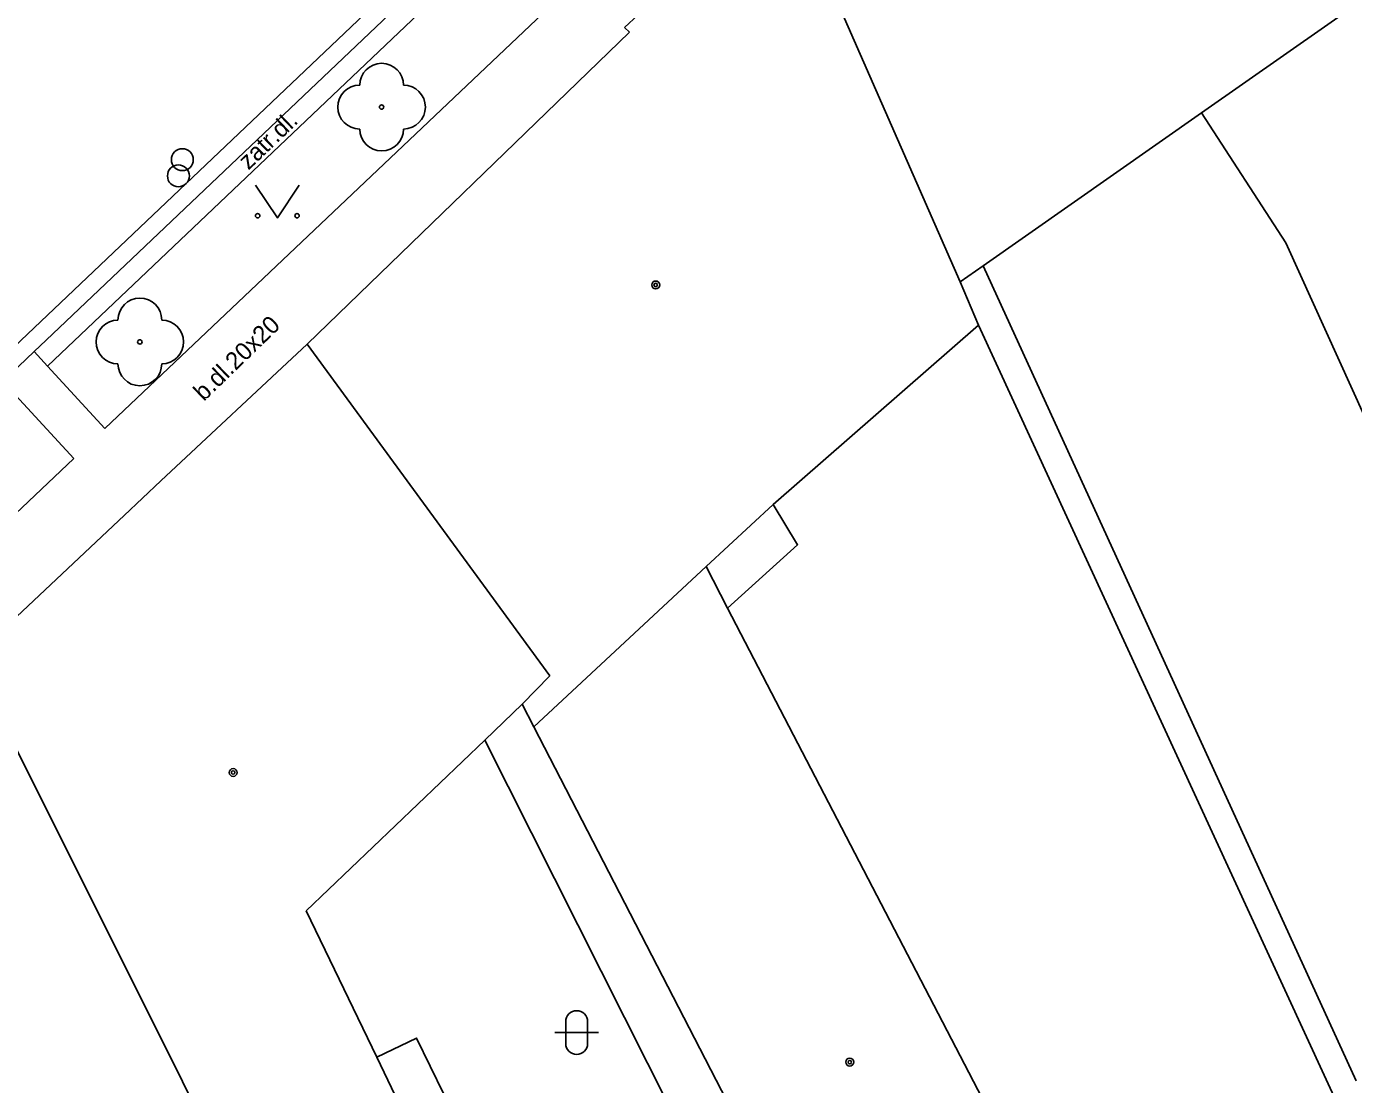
# Model space of a CAD drawing. Extents: x -596229 to -595156, y -1161237 to -1159376.
# Drawn here: x -595850.54 to -595820.24, y -1160487.44 to -1160463.29 of the extents above; entities that cross this region are included whole.
import ezdxf

# ---------------------------------------------------------------- set-up
doc = ezdxf.new("R2010")
doc.units = 0
for name, color, linetype in [('DOP - kresba z DSPS bez souradnic', 7, 'Continuous'), ('DOP - rozhrani ploch obecne', 7, 'Continuous'), ('Level 22', 7, 'Continuous'), ('Level 28', 7, 'Continuous'), ('Level 36', 7, 'Continuous'), ('Level 39', 7, 'Continuous'), ('TM - budovy zdene_ betonove - VP', 7, 'Continuous'), ('TM - chodniky - VP', 7, 'Continuous'), ('TM - komunikace - VP', 7, 'Continuous'), ('TM - letecke snimky - pomocna linie', 7, 'Continuous'), ('TM - popis povrchu', 7, 'Continuous'), ('TM - rozhrani mezi zpev. plochami mezi sebou - VP', 7, 'Continuous'), ('TM - rozhrani ploch obecne - VP', 7, 'Continuous'), ('TM - vstup do budovy - zdene_ betonove', 7, 'Continuous')]:
    doc.layers.add(name, color=color, linetype=linetype)

msp = doc.modelspace()

# ---------------------------------------------------------------- linework, layer by layer
at = {"layer": 'DOP - kresba z DSPS bez souradnic'}
msp.add_lwpolyline([(-595828.69, -1160468.75), (-595820.18, -1160487.36)], dxfattribs=at)
at = {"layer": 'DOP - rozhrani ploch obecne'}
msp.add_lwpolyline([(-595820.5, -1160488.1), (-595828.8, -1160470.11)], dxfattribs=at)
at = {"layer": 'Level 22'}
for centre in [(-595842.43, -1160465.13), (-595847.95, -1160470.49)]:
    msp.add_circle(centre, 0.05, dxfattribs=at)
for centre, start, end in [((-595842.43, -1160464.63), 0, 180), ((-595842.93, -1160465.13), 90, 270), ((-595841.93, -1160465.13), 270, 90), ((-595842.43, -1160465.63), 180, 0), ((-595847.95, -1160469.99), 0, 180), ((-595848.45, -1160470.49), 90, 270), ((-595847.45, -1160470.49), 270, 90), ((-595847.95, -1160470.99), 180, 0)]:
    msp.add_arc(centre, 0.5, start, end, dxfattribs=at)
at = {"layer": 'Level 28'}
for centre in [(-595846.98, -1160466.33), (-595847.07, -1160466.7)]:
    msp.add_circle(centre, 0.25, dxfattribs=at)
at = {"layer": 'Level 36'}
for p, q in [((-595838.226, -1160486.006), (-595838.226, -1160486.506)), ((-595837.726, -1160486.006), (-595837.726, -1160486.506)), ((-595838.476, -1160486.256), (-595837.476, -1160486.256))]:
    msp.add_line(p, q, dxfattribs=at)
msp.add_lwpolyline([(-595845.31, -1160466.91), (-595844.81, -1160467.66), (-595844.31, -1160466.91)], dxfattribs=at)
for centre in [(-595845.26, -1160467.61), (-595844.361, -1160467.61)]:
    msp.add_circle(centre, 0.05, dxfattribs=at)
for centre, start, end in [((-595837.976, -1160486.006), 0, 180), ((-595837.976, -1160486.506), 180, 0)]:
    msp.add_arc(centre, 0.25, start, end, dxfattribs=at)
at = {"layer": 'Level 39'}
for centre, radius in [((-595836.17, -1160469.19), 0.09), ((-595836.17, -1160469.19), 0.0398), ((-595845.82, -1160480.32), 0.09), ((-595845.82, -1160480.32), 0.0398), ((-595831.74, -1160486.93), 0.09), ((-595831.74, -1160486.93), 0.0398)]:
    msp.add_circle(centre, radius, dxfattribs=at)
at = {"layer": 'TM - budovy zdene_ betonove - VP'}
for points in [[(-595829.22, -1160469.12), (-595833.21, -1160460.03)], [(-595818.95, -1160461.93), (-595823.71, -1160465.26)], [(-595836.88, -1160463.31), (-595836.57, -1160463.02)], [(-595844.13, -1160470.54), (-595836.77, -1160463.42)], [(-595836.88, -1160463.31), (-595836.77, -1160463.42)], [(-595823.71, -1160465.26), (-595828.69, -1160468.75)], [(-595823.71, -1160465.26), (-595821.78, -1160468.23)], [(-595821.78, -1160468.23), (-595814.32, -1160484.67)], [(-595828.69, -1160468.75), (-595829.22, -1160469.12)], [(-595828.8, -1160470.11), (-595829.22, -1160469.12)], [(-595828.8, -1160470.11), (-595833.49, -1160474.2)], [(-595847.47, -1160473.66), (-595844.13, -1160470.54)], [(-595844.13, -1160470.54), (-595838.59, -1160478.11)], [(-595851.8, -1160477.73), (-595848.31, -1160474.45)], [(-595833.49, -1160474.2), (-595835.02, -1160475.62)], [(-595835.02, -1160475.62), (-595838.95, -1160479.28)], [(-595835.02, -1160475.62), (-595834.53, -1160476.57)], [(-595834.53, -1160476.57), (-595828.72, -1160487.75)], [(-595846.98, -1160487.37), (-595851.8, -1160477.73)], [(-595838.59, -1160478.11), (-595839.22, -1160478.76)], [(-595839.22, -1160478.76), (-595840.07, -1160479.58)], [(-595839.22, -1160478.76), (-595838.95, -1160479.28)], [(-595838.95, -1160479.28), (-595834.18, -1160488.52)], [(-595840.07, -1160479.58), (-595844.15, -1160483.48)], [(-595844.15, -1160483.48), (-595842.54, -1160486.82)], [(-595842.54, -1160486.82), (-595841.62, -1160488.74)], [(-595845.02, -1160491.29), (-595846.98, -1160487.37)]]:
    msp.add_lwpolyline(points, dxfattribs=at)
at = {"layer": 'TM - chodniky - VP'}
for points in [[(-595838.86, -1160460.41), (-595850.06, -1160471.04)], [(-595848.75, -1160472.47), (-595837.59, -1160461.89)], [(-595850.06, -1160471.04), (-595848.75, -1160472.47)], [(-595849.46, -1160473.15), (-595850.78, -1160471.71)], [(-595856.11, -1160479.45), (-595849.46, -1160473.15)]]:
    msp.add_lwpolyline(points, dxfattribs=at)
at = {"layer": 'TM - komunikace - VP'}
for points in [[(-595850.09, -1160470.45), (-595839.24, -1160460.15), (-595839.17, -1160460.09)], [(-595850.36, -1160470.71), (-595850.09, -1160470.45)], [(-595851.08, -1160471.39), (-595850.36, -1160470.71)]]:
    msp.add_lwpolyline(points, dxfattribs=at)
at = {"layer": 'TM - letecke snimky - pomocna linie'}
msp.add_lwpolyline([(-595835.29, -1160489.07), (-595840.07, -1160479.58)], dxfattribs=at)
at = {"layer": 'TM - rozhrani mezi zpev. plochami mezi sebou - VP'}
for points in [[(-595869.56, -1160489.25), (-595868.86, -1160488.53), (-595862.57, -1160482.07), (-595861.19, -1160480.66), (-595860.49, -1160479.92), (-595858.35, -1160477.75), (-595857.62, -1160477.05), (-595850.36, -1160470.17), (-595839.51, -1160459.86), (-595838.78, -1160459.18), (-595836.94, -1160457.43), (-595836.22, -1160456.75), (-595835.48, -1160456.05), (-595833.34, -1160454.03), (-595832.61, -1160453.34), (-595827.54, -1160448.53), (-595826.81, -1160447.84), (-595824.54, -1160445.68), (-595823.81, -1160444.99), (-595810.08, -1160431.98), (-595801.41, -1160423.76)], [(-595850.36, -1160470.71), (-595850.06, -1160471.04)]]:
    msp.add_lwpolyline(points, dxfattribs=at)
at = {"layer": 'TM - rozhrani ploch obecne - VP'}
for points in [[(-595834.53, -1160476.57), (-595832.93, -1160475.12), (-595833.49, -1160474.2)], [(-595841.62, -1160488.74), (-595840.7, -1160488.3), (-595841.63, -1160486.38), (-595842.54, -1160486.82)]]:
    msp.add_lwpolyline(points, dxfattribs=at)
at = {"layer": 'TM - vstup do budovy - zdene_ betonove'}
msp.add_lwpolyline([(-595848.31, -1160474.45), (-595847.47, -1160473.66)], dxfattribs=at)

# ---------------------------------------------------------------- texts
at = {"layer": 'TM - popis povrchu'}
for s, rotation, p in [('zatr.dl.', 43.696, (-595845.47, -1160466.58)), ('b.dl.20x20', 44.0852, (-595846.49, -1160471.86))]:
    msp.add_text(s, height=0.4, rotation=rotation, dxfattribs=at).set_placement(p)

doc.saveas('drawing.dxf')
